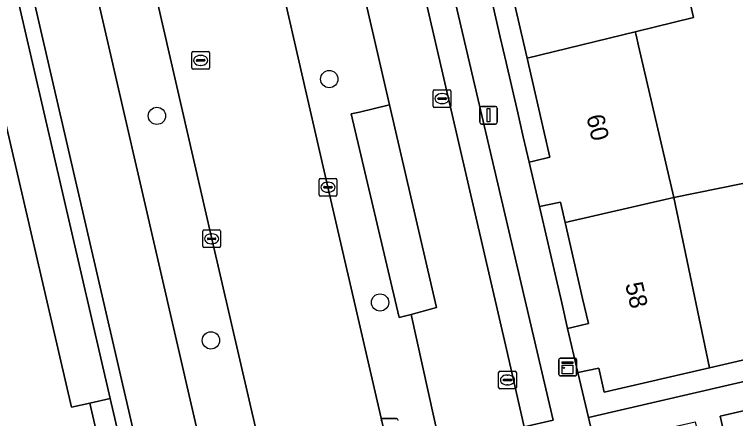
# Model space of a CAD drawing. Extents: x 156412 to 157779, y 382335 to 383768.
# Drawn here: x 156925.97 to 156966.74, y 383219.03 to 383241.9 of the extents above; entities that cross this region are included whole.
import ezdxf

# ---------------------------------------------------------------- set-up
doc = ezdxf.new("R2010")
doc.units = 0
for name, color, linetype in [('IMGEO_Berm_groen', 7, 'Continuous'), ('IMGEO_Berm_open', 7, 'Continuous'), ('IMGEO_Boom', 7, 'Continuous'), ('IMGEO_Erf', 7, 'Continuous'), ('IMGEO_Fietspad_gesloten', 7, 'Continuous'), ('IMGEO_Groenvoorziening', 7, 'Continuous'), ('IMGEO_Haag', 7, 'Continuous'), ('IMGEO_Kast', 7, 'Continuous'), ('IMGEO_Kolk', 7, 'Continuous'), ('IMGEO_Lichtmast', 7, 'Continuous'), ('IMGEO_OVBaan_gesloten', 7, 'Continuous'), ('IMGEO_Pand', 7, 'Continuous'), ('IMGEO_Pand_nummerreeks', 7, 'Continuous'), ('IMGEO_Parkeervlak_open', 7, 'Continuous'), ('IMGEO_Rijbaan_lokaal_gesloten', 7, 'Continuous'), ('IMGEO_Rioolput', 7, 'Continuous'), ('IMGEO_Voetpad_open', 7, 'Continuous')]:
    doc.layers.add(name, color=color, linetype=linetype)

msp = doc.modelspace()

# ---------------------------------------------------------------- linework, layer by layer
at = {"layer": 'IMGEO_Berm_groen'}
for points in [[(156903.19, 383407.661), (156905.568, 383397.246), (156912.337, 383368.106), (156917.027, 383348.073), (156921.33, 383329.097), (156930.329, 383290.11), (156934.742, 383271.089), (156939.341, 383251.098), (156939.593, 383249.999), (156943.691, 383232.123), (156948.081, 383213.092), (156952.648, 383193.045)], [(156956.275, 383189.486), (156953.647, 383201.298), (156950.329, 383216.209), (156948.389, 383224.925), (156947.722, 383224.748), (156945.01, 383236.269), (156945.483, 383236.381), (156947.179, 383236.784), (156943.172, 383254.114), (156940.972, 383253.652), (156938.34, 383264.981), (156940.478, 383265.548), (156936.86, 383281.208)]]:
    msp.add_lwpolyline(points, dxfattribs=at)
msp.add_lwpolyline([(156928.184, 383268.218), (156919.339, 383306.196), (156914.565, 383327.212), (156910.056, 383346.657), (156905.912, 383364.684), (156903.691, 383374.292), (156900.514, 383373.541), (156909.949, 383332.845), (156929.018, 383250), (156936.125, 383219.122), (156940.9, 383198.361), (156955.674, 383134.126), (156956.546, 383130.37), (156959.779, 383131.147), (156955.088, 383151.44), (156950.701, 383170.43), (156946.08, 383190.398), (156941.291, 383211.195), (156937.12, 383229.206), (156932.364, 383250)], close=True, dxfattribs=at)
at = {"layer": 'IMGEO_Berm_open'}
msp.add_lwpolyline([(156931.387, 383220.174), (156930.235, 383219.912), (156933.534, 383205.626), (156934.703, 383205.926)], close=True, dxfattribs=at)
at = {"layer": 'IMGEO_Boom'}
for centre in [(156943.765, 383238.242), (156934.023, 383236.164), (156946.638, 383225.603), (156937.076, 383223.458)]:
    msp.add_circle(centre, 0.489, dxfattribs=at)
at = {"layer": 'IMGEO_Erf'}
for points in [[(156971.667, 383237.664), (156970.695, 383241.82), (156972.641, 383242.268), (156973.61, 383238.089), (156974.117, 383235.905), (156978.424, 383236.89), (156978.612, 383236.933), (156979.067, 383235.042), (156983.134, 383235.987), (156982.184, 383240.078), (156981.214, 383244.254), (156973.904, 383242.552), (156972.468, 383248.717), (156967.823, 383247.648), (156963.243, 383246.593), (156964.364, 383241.72), (156961.069, 383240.917), (156961.112, 383240.731), (156961.254, 383240.122), (156963.251, 383231.545), (156968.346, 383232.578), (156972.623, 383233.574)], [(156958.093, 383225.836), (156957.102, 383230.122), (156956.832, 383231.288), (156955.648, 383231.035), (156956.597, 383226.951), (156956.912, 383225.583), (156957.245, 383224.134), (156957.488, 383224.19), (156958.424, 383224.405)]]:
    msp.add_lwpolyline(points, close=True, dxfattribs=at)
for points in [[(156952.932, 383242.784), (156953.434, 383240.621), (156953.773, 383239.176), (156954.421, 383236.343), (156954.737, 383234.975), (156955.067, 383233.547), (156955.311, 383233.603), (156956.246, 383233.82), (156955.92, 383235.228), (156954.949, 383239.427), (156954.615, 383240.873), (156953.724, 383244.723)], [(156970.533, 383223.123), (156965.263, 383221.903), (156959.318, 383220.527), (156959.005, 383221.892), (156957.819, 383221.639), (156958.416, 383219.087), (156991.801, 383226.819)]]:
    msp.add_lwpolyline(points, dxfattribs=at)
at = {"layer": 'IMGEO_Fietspad_gesloten'}
msp.add_lwpolyline([(156909.949, 383332.845), (156900.514, 383373.541), (156895.227, 383396.458), (156890.632, 383416.374), (156887.151, 383415.566), (156890.422, 383401.425), (156891.704, 383395.882), (156903.833, 383343.549), (156904.994, 383338.546), (156905.923, 383334.515), (156909.008, 383321.122), (156911.67, 383309.566), (156925.393, 383250), (156932.709, 383218.226), (156937.468, 383197.57), (156940.9, 383198.361), (156936.125, 383219.122), (156929.018, 383250)], close=True, dxfattribs=at)
at = {"layer": 'IMGEO_Groenvoorziening'}
msp.add_lwpolyline([(156925.393, 383250), (156911.67, 383309.566), (156909.008, 383321.122), (156908.556, 383321.019), (156908.15, 383320.926), (156908.652, 383318.75), (156910.814, 383309.37), (156914.028, 383295.429), (156917.316, 383281.163), (156922.695, 383257.828), (156925.996, 383243.507), (156931.387, 383220.174), (156934.703, 383205.926), (156936.674, 383197.387), (156940.268, 383181.822), (156943.359, 383168.324), (156948.759, 383145.077), (156952.378, 383129.484), (156952.933, 383129.595), (156953.127, 383129.634), (156952.257, 383133.383), (156937.468, 383197.57), (156932.709, 383218.226)], close=True, dxfattribs=at)
at = {"layer": 'IMGEO_Haag'}
msp.add_lwpolyline([(156925.393, 383250), (156911.67, 383309.566), (156909.008, 383321.122), (156908.556, 383321.019), (156908.15, 383320.926), (156908.652, 383318.75), (156910.814, 383309.37), (156914.028, 383295.429), (156917.316, 383281.163), (156922.695, 383257.828), (156925.996, 383243.507), (156931.387, 383220.174), (156934.703, 383205.926), (156936.674, 383197.387), (156940.268, 383181.822), (156943.359, 383168.324), (156948.759, 383145.077), (156952.378, 383129.484), (156952.933, 383129.595), (156953.127, 383129.634), (156952.257, 383133.383), (156937.468, 383197.57), (156932.709, 383218.226)], close=True, dxfattribs=at)
at = {"layer": 'IMGEO_Kast'}
for p, q in [((156956.749, 383221.52), (156956.749, 383222.361)), ((156956.749, 383222.361), (156956.749, 383221.52)), ((156956.824, 383222.445), (156957.665, 383222.445)), ((156957.665, 383222.445), (156956.824, 383222.445)), ((156957.749, 383222.37), (156957.749, 383221.529)), ((156957.749, 383221.529), (156957.749, 383222.37)), ((156957.674, 383221.445), (156956.833, 383221.445)), ((156956.833, 383221.445), (156957.674, 383221.445))]:
    msp.add_line(p, q, dxfattribs=at)
for points in [[(156956.944, 383222.235), (156957.544, 383222.235), (156957.544, 383222.15), (156956.944, 383222.15), (156956.944, 383222.235)], [(156956.944, 383222.06), (156957.544, 383222.06), (156957.544, 383221.571), (156956.944, 383221.571), (156956.944, 383222.06)]]:
    msp.add_lwpolyline(points, dxfattribs=at)
msp.add_circle((156957.028, 383221.909), 0.0377, dxfattribs=at)
for centre, start, end in [((156956.827, 383222.367), 92.4484, 184.2845), ((156956.827, 383222.367), 92.4484, 184.2845), ((156957.671, 383222.367), 2.4484, 94.2845), ((156957.671, 383222.367), 2.4484, 94.2845), ((156957.671, 383221.523), 272.4484, 4.2845), ((156957.671, 383221.523), 272.4484, 4.2845), ((156956.827, 383221.523), 182.4484, 274.2845), ((156956.827, 383221.523), 182.4484, 274.2845)]:
    msp.add_arc(centre, 0.0779, start, end, dxfattribs=at)
at = {"layer": 'IMGEO_Kolk'}
for p, q in [((156949.645, 383236.714), (156949.645, 383237.566)), ((156949.72, 383237.64), (156950.572, 383237.64)), ((156950.646, 383237.566), (156950.646, 383236.714)), ((156949.904, 383237.134), (156949.904, 383237.146)), ((156950.342, 383237.097), (156949.944, 383237.097)), ((156949.947, 383237.183), (156950.345, 383237.183)), ((156950.133, 383237.42), (156950.158, 383237.42)), ((156950.388, 383237.146), (156950.388, 383237.134)), ((156950.572, 383236.64), (156949.72, 383236.64)), ((156950.156, 383236.86), (156950.131, 383236.86)), ((156943.192, 383231.697), (156943.192, 383232.549)), ((156943.267, 383232.623), (156944.119, 383232.623)), ((156944.193, 383232.549), (156944.193, 383231.697)), ((156943.451, 383232.117), (156943.451, 383232.129)), ((156943.494, 383232.166), (156943.892, 383232.166)), ((156943.68, 383232.403), (156943.705, 383232.403)), ((156943.935, 383232.129), (156943.935, 383232.117)), ((156943.889, 383232.08), (156943.491, 383232.08)), ((156943.703, 383231.843), (156943.678, 383231.843)), ((156944.119, 383231.623), (156943.267, 383231.623)), ((156936.692, 383229.707), (156937.544, 383229.707)), ((156936.617, 383228.781), (156936.617, 383229.633)), ((156937.105, 383229.487), (156937.13, 383229.487)), ((156937.618, 383229.633), (156937.618, 383228.781)), ((156936.876, 383229.201), (156936.876, 383229.213)), ((156937.314, 383229.164), (156936.916, 383229.164)), ((156936.919, 383229.25), (156937.317, 383229.25)), ((156937.128, 383228.927), (156937.103, 383228.927)), ((156937.36, 383229.213), (156937.36, 383229.201)), ((156937.544, 383228.707), (156936.692, 383228.707)), ((156953.344, 383220.793), (156953.344, 383221.645)), ((156953.419, 383221.719), (156954.271, 383221.719)), ((156954.345, 383221.645), (156954.345, 383220.793)), ((156953.603, 383221.213), (156953.603, 383221.225)), ((156954.041, 383221.176), (156953.643, 383221.176)), ((156953.646, 383221.262), (156954.044, 383221.262)), ((156953.832, 383221.499), (156953.857, 383221.499)), ((156954.087, 383221.225), (156954.087, 383221.213)), ((156954.271, 383220.719), (156953.419, 383220.719)), ((156953.855, 383220.939), (156953.83, 383220.939))]:
    msp.add_line(p, q, dxfattribs=at)
for points in [[(156949.645, 383236.714), (156949.645, 383237.566)], [(156949.72, 383237.64), (156950.572, 383237.64)], [(156950.646, 383237.566), (156950.646, 383236.714)], [(156950.572, 383236.64), (156949.72, 383236.64)], [(156943.192, 383231.697), (156943.192, 383232.549)], [(156943.267, 383232.623), (156944.119, 383232.623)], [(156944.193, 383232.549), (156944.193, 383231.697)], [(156944.119, 383231.623), (156943.267, 383231.623)], [(156936.692, 383229.707), (156937.544, 383229.707)], [(156936.617, 383228.781), (156936.617, 383229.633)], [(156937.618, 383229.633), (156937.618, 383228.781)], [(156937.544, 383228.707), (156936.692, 383228.707)], [(156953.344, 383220.793), (156953.344, 383221.645)], [(156953.419, 383221.719), (156954.271, 383221.719)], [(156954.345, 383221.645), (156954.345, 383220.793)], [(156954.271, 383220.719), (156953.419, 383220.719)]]:
    msp.add_lwpolyline(points, dxfattribs=at)
for centre, radius, start, end in [((156949.722, 383237.564), 0.0765, 91.552, 178.448), ((156949.722, 383237.564), 0.0765, 91.552, 178.448), ((156950.57, 383237.564), 0.0765, 1.552, 88.448), ((156950.57, 383237.564), 0.0765, 1.552, 88.448), ((156949.944, 383237.143), 0.0403, 85.8775, 175.7526), ((156949.941, 383237.133), 0.0366, 178.938, 274.7102), ((156950.345, 383237.14), 0.043, 264.8664, 352.4533), ((156950.349, 383237.145), 0.0386, 1.7309, 96.639), ((156949.722, 383236.716), 0.0765, 181.552, 268.448), ((156949.722, 383236.716), 0.0765, 181.552, 268.448), ((156950.57, 383236.716), 0.0765, 271.552, 358.448), ((156950.57, 383236.716), 0.0765, 271.552, 358.448), ((156943.269, 383232.547), 0.0765, 91.552, 178.448), ((156943.269, 383232.547), 0.0765, 91.552, 178.448), ((156944.117, 383232.547), 0.0765, 1.552, 88.448), ((156944.117, 383232.547), 0.0765, 1.552, 88.448), ((156943.491, 383232.126), 0.0403, 85.8775, 175.7526), ((156943.896, 383232.128), 0.0386, 1.7309, 96.639), ((156943.488, 383232.116), 0.0366, 178.938, 274.7102), ((156943.892, 383232.123), 0.043, 264.8664, 352.4533), ((156943.269, 383231.699), 0.0765, 181.552, 268.448), ((156943.269, 383231.699), 0.0765, 181.552, 268.448), ((156944.117, 383231.699), 0.0765, 271.552, 358.448), ((156944.117, 383231.699), 0.0765, 271.552, 358.448), ((156936.694, 383229.631), 0.0765, 91.552, 178.448), ((156936.694, 383229.631), 0.0765, 91.552, 178.448), ((156937.542, 383229.631), 0.0765, 1.552, 88.448), ((156937.542, 383229.631), 0.0765, 1.552, 88.448), ((156936.916, 383229.21), 0.0403, 85.8775, 175.7526), ((156936.913, 383229.2), 0.0366, 178.938, 274.7102), ((156937.317, 383229.207), 0.043, 264.8664, 352.4533), ((156937.321, 383229.212), 0.0386, 1.7309, 96.639), ((156936.694, 383228.783), 0.0765, 181.552, 268.448), ((156936.694, 383228.783), 0.0765, 181.552, 268.448), ((156937.542, 383228.783), 0.0765, 271.552, 358.448), ((156937.542, 383228.783), 0.0765, 271.552, 358.448), ((156953.421, 383221.643), 0.0765, 91.552, 178.448), ((156953.421, 383221.643), 0.0765, 91.552, 178.448), ((156954.269, 383221.643), 0.0765, 1.552, 88.448), ((156954.269, 383221.643), 0.0765, 1.552, 88.448), ((156953.643, 383221.222), 0.0403, 85.8775, 175.7526), ((156953.64, 383221.212), 0.0366, 178.938, 274.7102), ((156954.044, 383221.219), 0.043, 264.8664, 352.4533), ((156954.048, 383221.224), 0.0386, 1.7309, 96.639), ((156953.421, 383220.795), 0.0765, 181.552, 268.448), ((156953.421, 383220.795), 0.0765, 181.552, 268.448), ((156954.269, 383220.795), 0.0765, 271.552, 358.448), ((156954.269, 383220.795), 0.0765, 271.552, 358.448)]:
    msp.add_arc(centre, radius, start, end, dxfattribs=at)
for centre, major_axis, ratio, start_param, end_param in [((156950.132, 383237.14), (-0.387, 0.002), 0.722429, 4.712389, 7.853982), ((156950.157, 383237.14), (-0.39, 0.002), 0.717154, 1.570796, 4.712389), ((156943.679, 383232.123), (-0.387, 0.002), 0.722429, 4.712389, 7.853982), ((156943.704, 383232.123), (-0.39, 0.002), 0.717154, 1.570796, 4.712389), ((156937.104, 383229.207), (-0.387, 0.002), 0.722429, 4.712389, 7.853982), ((156937.129, 383229.207), (-0.39, 0.002), 0.717154, 1.570796, 4.712389), ((156953.831, 383221.219), (-0.387, 0.002), 0.722429, 4.712389, 7.853982), ((156953.856, 383221.219), (-0.39, 0.002), 0.717154, 1.570796, 4.712389)]:
    msp.add_ellipse(centre, major_axis=major_axis, ratio=ratio, start_param=start_param, end_param=end_param, dxfattribs=at)
at = {"layer": 'IMGEO_Lichtmast'}
for p, q in [((156952.376, 383236.698), (156953.166, 383236.698)), ((156953.166, 383236.698), (156952.376, 383236.698)), ((156952.276, 383235.798), (156952.276, 383236.598)), ((156952.276, 383236.598), (156952.276, 383235.798)), ((156953.266, 383236.598), (156953.266, 383235.798)), ((156953.266, 383235.798), (156953.266, 383236.598)), ((156953.166, 383235.698), (156952.376, 383235.698)), ((156952.376, 383235.698), (156953.166, 383235.698)), ((156946.78, 383219.033), (156947.57, 383219.033)), ((156947.57, 383219.033), (156946.78, 383219.033))]:
    msp.add_line(p, q, dxfattribs=at)
msp.add_lwpolyline([(156952.696, 383236.573), (156952.846, 383236.573), (156952.846, 383235.823), (156952.696, 383235.823), (156952.696, 383236.573)], dxfattribs=at)
for centre, start, end in [((156952.376, 383236.598), 90, 180), ((156952.376, 383236.598), 90, 180), ((156953.166, 383236.598), 0, 90), ((156953.166, 383236.598), 360, 90), ((156952.376, 383235.798), 180, 270), ((156952.376, 383235.798), 180, 270), ((156953.166, 383235.798), 270, 0), ((156953.166, 383235.798), 270, 0), ((156946.78, 383218.933), 90, 180), ((156946.78, 383218.933), 90, 180), ((156947.57, 383218.933), 0, 90), ((156947.57, 383218.933), 360, 90)]:
    msp.add_arc(centre, 0.1, start, end, dxfattribs=at)
at = {"layer": 'IMGEO_OVBaan_gesloten'}
for points in [[(156893.788, 383417.14), (156899.018, 383394.504), (156903.691, 383374.292), (156905.912, 383364.684), (156910.056, 383346.657), (156914.565, 383327.212), (156919.339, 383306.196), (156928.184, 383268.218), (156932.364, 383250), (156937.12, 383229.206), (156941.291, 383211.195), (156946.08, 383190.398), (156950.701, 383170.43), (156955.088, 383151.44), (156959.779, 383131.147), (156960.249, 383129.114), (156960.392, 383128.494), (156961.894, 383121.934), (156982.207, 383034.26)], [(156967.122, 383130.536), (156966.653, 383132.564), (156965.636, 383136.958), (156961.996, 383152.751), (156957.51, 383172.189), (156952.648, 383193.045), (156948.081, 383213.092), (156943.691, 383232.123), (156939.593, 383249.999), (156939.341, 383251.098), (156934.742, 383271.089), (156930.329, 383290.11), (156921.33, 383329.097), (156917.027, 383348.073), (156912.337, 383368.106), (156905.568, 383397.246), (156903.19, 383407.661)]]:
    msp.add_lwpolyline(points, dxfattribs=at)
at = {"layer": 'IMGEO_Pand'}
for points in [[(156963.243, 383246.593), (156967.823, 383247.648), (156967.378, 383249.583), (156962.798, 383248.529), (156963.022, 383247.554), (156953.584, 383245.329), (156953.724, 383244.723), (156954.615, 383240.873), (156954.949, 383239.427), (156961.069, 383240.917), (156964.364, 383241.72)], [(156961.069, 383240.917), (156954.949, 383239.427), (156955.92, 383235.228), (156956.246, 383233.82), (156955.311, 383233.603), (156955.067, 383233.547), (156955.648, 383231.035), (156956.832, 383231.288), (156957.102, 383230.122), (156963.251, 383231.545), (156961.254, 383240.122), (156961.112, 383240.731)], [(156968.346, 383232.578), (156963.251, 383231.545), (156965.263, 383221.903), (156970.533, 383223.123)], [(156963.251, 383231.545), (156957.102, 383230.122), (156958.093, 383225.836), (156958.424, 383224.405), (156957.488, 383224.19), (156957.245, 383224.134), (156957.819, 383221.639), (156959.005, 383221.892), (156959.318, 383220.527), (156965.263, 383221.903)]]:
    msp.add_lwpolyline(points, close=True, dxfattribs=at)
at = {"layer": 'IMGEO_Parkeervlak_open'}
for points in [[(156919.691, 383377.608), (156918.069, 383377.269), (156921.243, 383363.591), (156953.782, 383222.97), (156954.778, 383218.559), (156956.421, 383218.944), (156925.681, 383350.348)], [(156930.235, 383219.912), (156931.387, 383220.174), (156925.996, 383243.507), (156924.848, 383243.228), (156923.787, 383242.97), (156929.185, 383219.673)], [(156947.179, 383236.784), (156945.483, 383236.381), (156945.01, 383236.269), (156947.722, 383224.748), (156948.389, 383224.925), (156949.827, 383225.31)], [(156973.121, 383220.85), (156965.872, 383219.179), (156966.886, 383214.712), (156974.16, 383216.397)]]:
    msp.add_lwpolyline(points, close=True, dxfattribs=at)
at = {"layer": 'IMGEO_Rijbaan_lokaal_gesloten'}
for points in [[(156924.029, 383336.754), (156927.806, 383320.455), (156930.479, 383308.991), (156934.201, 383292.683), (156936.86, 383281.208), (156940.478, 383265.548), (156943.172, 383254.114), (156947.179, 383236.784), (156949.827, 383225.31), (156948.389, 383224.925), (156950.329, 383216.209), (156955.051, 383217.364), (156954.778, 383218.559), (156953.782, 383222.97), (156921.243, 383363.591)], [(156938.007, 383181.326), (156932.468, 383205.353), (156933.534, 383205.626), (156930.235, 383219.912), (156929.185, 383219.673), (156923.787, 383242.97), (156924.848, 383243.228), (156921.533, 383257.578), (156920.456, 383257.347), (156915.074, 383280.616), (156916.15, 383280.878), (156912.847, 383295.171), (156911.743, 383294.93), (156906.382, 383318.249), (156907.46, 383318.487), (156904.422, 383331.638), (156904.089, 383333.155)]]:
    msp.add_lwpolyline(points, dxfattribs=at)
at = {"layer": 'IMGEO_Rioolput'}
for p, q in [((156935.995, 383238.875), (156935.995, 383239.727)), ((156936.07, 383239.801), (156936.922, 383239.801)), ((156936.483, 383239.581), (156936.508, 383239.581)), ((156936.996, 383239.727), (156936.996, 383238.875)), ((156936.254, 383239.295), (156936.254, 383239.307)), ((156936.692, 383239.258), (156936.294, 383239.258)), ((156936.297, 383239.344), (156936.695, 383239.344)), ((156936.738, 383239.307), (156936.738, 383239.295)), ((156936.922, 383238.801), (156936.07, 383238.801)), ((156936.506, 383239.021), (156936.481, 383239.021))]:
    msp.add_line(p, q, dxfattribs=at)
for points in [[(156935.995, 383238.875), (156935.995, 383239.727)], [(156936.07, 383239.801), (156936.922, 383239.801)], [(156936.996, 383239.727), (156936.996, 383238.875)], [(156936.922, 383238.801), (156936.07, 383238.801)]]:
    msp.add_lwpolyline(points, dxfattribs=at)
for centre, radius, start, end in [((156936.072, 383239.725), 0.0765, 91.552, 178.448), ((156936.072, 383239.725), 0.0765, 91.552, 178.448), ((156936.92, 383239.725), 0.0765, 1.552, 88.448), ((156936.92, 383239.725), 0.0765, 1.552, 88.448), ((156936.294, 383239.304), 0.0403, 85.8775, 175.7526), ((156936.291, 383239.294), 0.0366, 178.938, 274.7102), ((156936.695, 383239.301), 0.043, 264.8664, 352.4533), ((156936.699, 383239.306), 0.0386, 1.7309, 96.639), ((156936.072, 383238.877), 0.0765, 181.552, 268.448), ((156936.072, 383238.877), 0.0765, 181.552, 268.448), ((156936.92, 383238.877), 0.0765, 271.552, 358.448), ((156936.92, 383238.877), 0.0765, 271.552, 358.448)]:
    msp.add_arc(centre, radius, start, end, dxfattribs=at)
for centre, major_axis, ratio, start_param, end_param in [((156936.482, 383239.301), (-0.387, 0.002), 0.722429, 4.712389, 7.853982), ((156936.507, 383239.301), (-0.39, 0.002), 0.717154, 1.570796, 4.712389)]:
    msp.add_ellipse(centre, major_axis=major_axis, ratio=ratio, start_param=start_param, end_param=end_param, dxfattribs=at)
at = {"layer": 'IMGEO_Voetpad_open'}
for points in [[(156911.307, 383404.993), (156911.646, 383405.081), (156913.241, 383405.493), (156919.347, 383379.146), (156919.691, 383377.608), (156925.681, 383350.348), (156956.421, 383218.944), (156954.778, 383218.559), (156955.051, 383217.364)], [(156955.648, 383231.035), (156955.067, 383233.547), (156954.737, 383234.975), (156954.421, 383236.343), (156953.773, 383239.176), (156953.434, 383240.621), (156952.932, 383242.784)], [(156959.738, 383213.335), (156958.776, 383217.543), (156958.416, 383219.087), (156957.819, 383221.639), (156957.245, 383224.134), (156956.912, 383225.583), (156956.597, 383226.951), (156955.648, 383231.035)], [(156991.801, 383226.819), (156958.416, 383219.087), (156958.776, 383217.543), (156959.667, 383217.749), (156964.458, 383218.853), (156965.48, 383214.387), (156966.886, 383214.712), (156965.872, 383219.179), (156973.121, 383220.85)]]:
    msp.add_lwpolyline(points, dxfattribs=at)

# ---------------------------------------------------------------- texts
at = {"layer": 'IMGEO_Pand_nummerreeks'}
for s, rotation, p in [('60', 283.0174, (156958.298, 383236.126)), ('58', 283.0152, (156960.491, 383226.64))]:
    msp.add_text(s, height=1, rotation=rotation, dxfattribs=at).set_placement(p)

doc.saveas('drawing.dxf')
